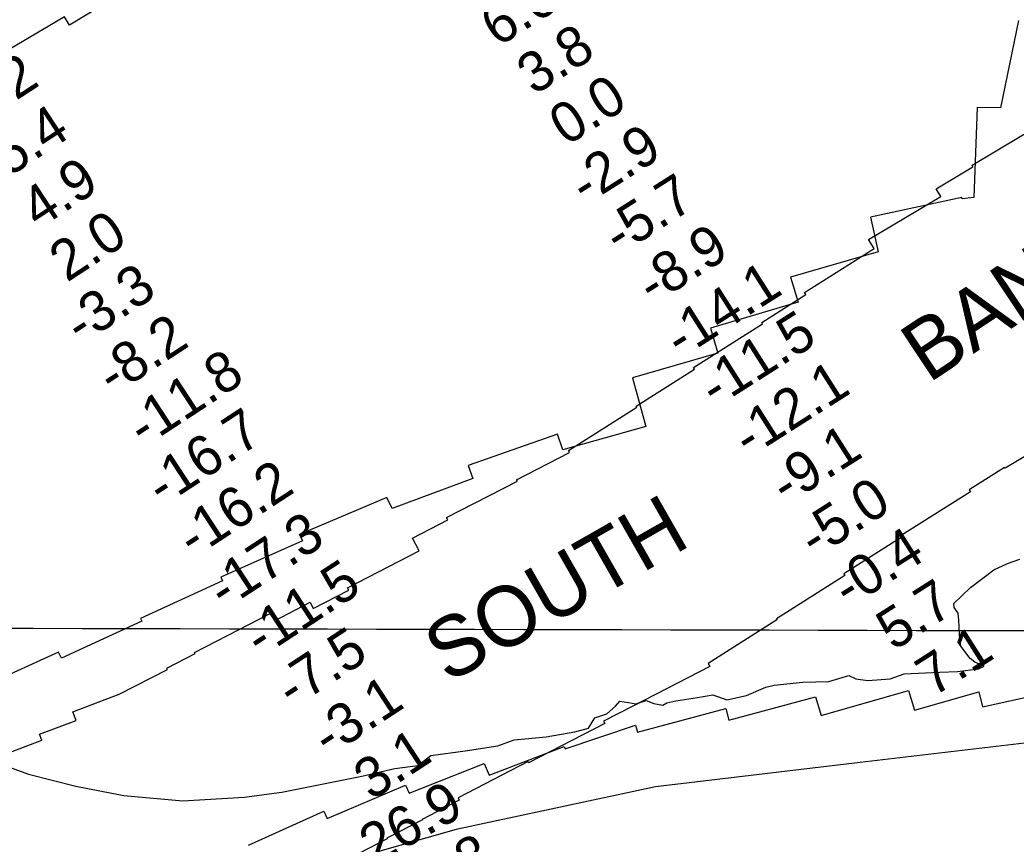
# Model space of a CAD drawing. Extents: x 3180038 to 3217926, y 922069 to 947485.
# Drawn here: x 3194289 to 3195944, y 933197 to 934567 of the extents above; entities that cross this region are included whole.
import ezdxf

# ---------------------------------------------------------------- set-up
doc = ezdxf.new("R2010")
doc.units = 0
for name, color, linetype in [('V-GRID-MAJR', 7, 'Continuous'), ('V-RIVR-EDGE', 7, 'Continuous'), ('V-RIVR-RANG', 7, 'Continuous'), ('V-RRAP-FSHR', 7, 'Continuous'), ('V-RRAP-RVMT', 7, 'Continuous'), ('V-RRAP-RVMT-IDEN', 7, 'Continuous')]:
    doc.layers.add(name, color=color, linetype=linetype)

msp = doc.modelspace()

# ---------------------------------------------------------------- linework, layer by layer
at = {"layer": 'V-GRID-MAJR'}
msp.add_spline([(3184280, 933581.8), (3186889.6, 933574.8), (3192108.7, 933561.5), (3197327.7, 933549), (3202546.8, 933537.2), (3207765.9, 933526.2), (3212985, 933516), (3215594.6, 933511.2)], degree=3, dxfattribs=at)
at = {"layer": 'V-RIVR-EDGE'}
msp.add_lwpolyline([(3194188.6, 933355), (3194302.9, 933313.7), (3194381.6, 933293.5), (3194461.4, 933278.2), (3194559.1, 933269.3), (3194661.1, 933275.5), (3194723.7, 933283.5), (3194856.6, 933310.1), (3194911.6, 933322.9), (3194950, 933328.2), (3194971.6, 933344.4), (3195028.3, 933352.3), (3195082.8, 933360.8), (3195109.8, 933370.5), (3195163.3, 933375.7), (3195210.8, 933383.7), (3195233.5, 933390.1), (3195244.3, 933407.4), (3195263.7, 933413.8), (3195278.3, 933426.7), (3195285.4, 933434.8), (3195299.9, 933432.6), (3195312.3, 933430.4), (3195329.1, 933435.8), (3195342, 933430.9), (3195357.1, 933428.2), (3195363.6, 933431.9), (3195378.7, 933435.7), (3195414.9, 933441), (3195440.3, 933445.2), (3195463.5, 933437.1), (3195495.9, 933444.5), (3195528.3, 933458), (3195542.3, 933461.7), (3195589.8, 933466.4), (3195633, 933467.4), (3195665.9, 933477.6), (3195677.8, 933472.2), (3195697.8, 933469.4), (3195735, 933472), (3195758.2, 933480.6), (3195817.6, 933483.1), (3195846.8, 933484.2), (3195881.8, 933488.4), (3195891, 933493.2), (3195875.4, 933499.7), (3195867.9, 933505.7), (3195852.3, 933526.2), (3195850.7, 933536.5), (3195849.1, 933569.4), (3195848.1, 933581.3), (3195841.1, 933590.5), (3195840.6, 933597), (3195868.1, 933623.9), (3195907.1, 933653.5), (3195929.8, 933663.7), (3195950.3, 933671.2)], dxfattribs=at)
at = {"layer": 'V-RRAP-FSHR'}
msp.add_lwpolyline([(3200326.6, 932475.5), (3200244.2, 932495.1), (3200114.2, 932487.2), (3200060.3, 932474.3), (3199982.1, 932471.1), (3199853.2, 932538.6), (3199682.8, 932620.8), (3199453.4, 932693.6), (3199061.1, 932831.7), (3198736.2, 932943.7), (3198356.1, 933075), (3198142.7, 933144.4), (3197917.2, 933211.4), (3197619, 933274.9), (3197257.6, 933346.6), (3196968.7, 933375.8), (3196593.7, 933391.6), (3196294.3, 933395.5), (3195995.6, 933369.3), (3195684.8, 933332.9), (3195344.9, 933292.7), (3195013.6, 933221.7), (3194777.5, 933154.3), (3194632.5, 933114.6)], dxfattribs=at)
at = {"layer": 'V-RRAP-RVMT'}
for points in [[(3194235.5, 934784.9), (3194490.6, 934935.1), (3194472.6, 934964.1), (3194600.8, 935041.4), (3194592.6, 935054.8), (3194719.2, 935131.5), (3194714.3, 935139.5), (3194846.2, 935220.3), (3194954.6, 935042.1), (3194827.3, 934966.5), (3194838.1, 934947), (3194711.1, 934874.1), (3194719.9, 934857.7), (3194592.8, 934781.1), (3194620.7, 934733.9), (3194493.7, 934657.3), (3194504.1, 934639.5), (3194371.2, 934558.8), (3194362.7, 934572.4), (3194104.8, 934420.5)], [(3195948, 934566.3), (3195918, 934421.1), (3195879.7, 934421.7), (3195874.1, 934272.3), (3195854.7, 934269.8), (3195854, 934272.2), (3195702.3, 934239.4), (3195714.7, 934181.8), (3195569.4, 934139.7), (3195581.8, 934098.2), (3195436.2, 934055.2), (3195448.5, 934013.2), (3195306.6, 933972.2), (3195328.9, 933891.3), (3195191.1, 933852.6), (3195182, 933878.8), (3195033.4, 933826.9), (3195041.1, 933805.2), (3194907.4, 933755), (3194898.5, 933773.3), (3194753.4, 933712.2), (3194758.3, 933701.2), (3194622.3, 933641), (3194625, 933635), (3194489.2, 933572.1), (3194491.2, 933567.9), (3194357.8, 933506.5), (3194352.9, 933516.1), (3194209.9, 933451.7)], [(3195870.9, 934326.1), (3195993.5, 934399.2), (3195998.3, 934391.2), (3196040.3, 934416.1), (3196034, 934423), (3196044, 934431.9)], [(3194997.7, 933740.2), (3195115.3, 933800.9), (3195114.1, 933803.1), (3195202, 933848.4), (3195200, 933851.6), (3195313.9, 933923.7), (3195312.9, 933925.4), (3195409.9, 933986.7), (3195408, 933989.6), (3195522.9, 934062.2), (3195521.5, 934064.6), (3195594.7, 934110.8), (3195592.5, 934114.3), (3195708.2, 934187.4), (3195699.1, 934202.7), (3195818.9, 934274), (3195811.3, 934286.8), (3195872.5, 934323.3), (3195870.9, 934326.1)], [(3196281.1, 934043.2), (3196215.7, 934004.3), (3196213.9, 934007.3), (3196162.3, 933976.6), (3196164, 933973.8), (3196044.5, 933902.6), (3196048.8, 933895.3), (3195925.9, 933822), (3195925, 933823.6), (3195866.1, 933786.4), (3195868.2, 933783), (3195753.3, 933710.3), (3195754.8, 933708), (3195657.8, 933646.7), (3195659.6, 933643.8), (3195545.7, 933571.7), (3195546.7, 933570), (3195432.3, 933497.7), (3195435, 933492.3), (3195308.2, 933426.9), (3195308.1, 933427.2), (3195258.6, 933401.6), (3195260.5, 933397.7)], [(3194202.3, 933323.6), (3194325, 933370.1), (3194321.3, 933379.8), (3194381.9, 933402.8), (3194376.4, 933417.2), (3194453.7, 933446.5), (3194533.6, 933487.8), (3194532.5, 933489.9), (3194579.6, 933514.2), (3194578.8, 933515.7), (3194705.4, 933581), (3194711.7, 933568.7), (3194770.8, 933599.2), (3194776.1, 933588.9), (3194835.1, 933619.3), (3194833, 933623.3), (3194952.2, 933684.8), (3194941.1, 933706.1), (3194999.7, 933736.3), (3194997.7, 933740.2)], [(3194668.3, 933195.4), (3194793.6, 933251.9), (3194799.1, 933239.7), (3194929.6, 933295.5), (3194935.2, 933281.7), (3195060.3, 933331.5), (3195068.3, 933311.8), (3195193.2, 933359.5), (3195194.6, 933355.5), (3195311.5, 933394.9), (3195315, 933383.2), (3195461.5, 933422.6), (3195466.5, 933403.4), (3195610.8, 933442.2), (3195620, 933411.3), (3195765.3, 933452.6), (3195775.1, 933420.1), (3195882, 933450.3), (3195888.3, 933425.4), (3195979.1, 933445.2)], [(3195260.5, 933397.7), (3195134, 933332.4), (3195133, 933334.3), (3195016.7, 933274.2), (3195018.8, 933270.3), (3194957, 933238.4), (3194957.5, 933237.4), (3194898.4, 933206.9), (3194898.9, 933205.9), (3194851.8, 933181.6)]]:
    msp.add_lwpolyline(points, dxfattribs=at)

# ---------------------------------------------------------------- texts
at = {"layer": 'V-RIVR-RANG'}
for s, rotation, p in [('6.6', 32.4553, (3195082.6, 934521.4)), ('3.8', 32.4553, (3195143, 934441.3)), ('4.2', 33.1875, (3194219.6, 934391.9)), ('0.0', 32.4553, (3195196.7, 934357)), ('5.4', 33.1875, (3194270.5, 934305.9)), ('-2.9', 32.4553, (3195228.7, 934258.8)), ('4.9', 33.1875, (3194319.3, 934218.8)), ('-5.7', 32.4553, (3195284.4, 934175.7)), ('2.0', 33.1875, (3194366.7, 934130.4)), ('-8.9', 32.4553, (3195340.4, 934092.8)), ('-3.3', 33.1875, (3194389.7, 934026.3)), ('-14.1', 32.4553, (3195386.6, 934003.7)), ('-11.5', 32.4553, (3195444.3, 933921.9)), ('-8.2', 33.1875, (3194443.5, 933942.1)), ('-11.8', 33.1875, (3194494.2, 933856)), ('-12.1', 32.4553, (3195499.9, 933838.7)), ('-16.7', 33.1875, (3194525.3, 933757.7)), ('-9.1', 32.4553, (3195562.1, 933759.8)), ('-16.2', 33.1875, (3194577, 933671.9)), ('-5.0', 32.4553, (3195609.6, 933671.5)), ('-17.3', 33.1875, (3194628, 933585.8)), ('-0.4', 32.4553, (3195665.6, 933588.6)), ('-11.5', 33.1875, (3194688.7, 933506.4)), ('5.7', 32.4553, (3195740.3, 933517.6)), ('-7.5', 33.1875, (3194741.5, 933421.4)), ('7.1', 32.4553, (3195806, 933440.9)), ('-3.1', 33.1875, (3194801.2, 933341.2)), ('3.1', 33.1875, (3194872.6, 933268.7)), ('26.9', 29.4083, (3194877.8, 933161.2)), ('38.8', 29.4083, (3194927.3, 933074.3))]:
    msp.add_text(s, height=67, rotation=rotation, dxfattribs=at).set_placement(p)
at = {"layer": 'V-RRAP-RVMT-IDEN'}
for s, rotation, p in [('BANK', 33.6411, (3195798.6, 933962.5)), ('SOUTH', 29.7083, (3194999.7, 933463.2))]:
    msp.add_text(s, height=100, rotation=rotation, dxfattribs=at).set_placement(p)

doc.saveas('drawing.dxf')
